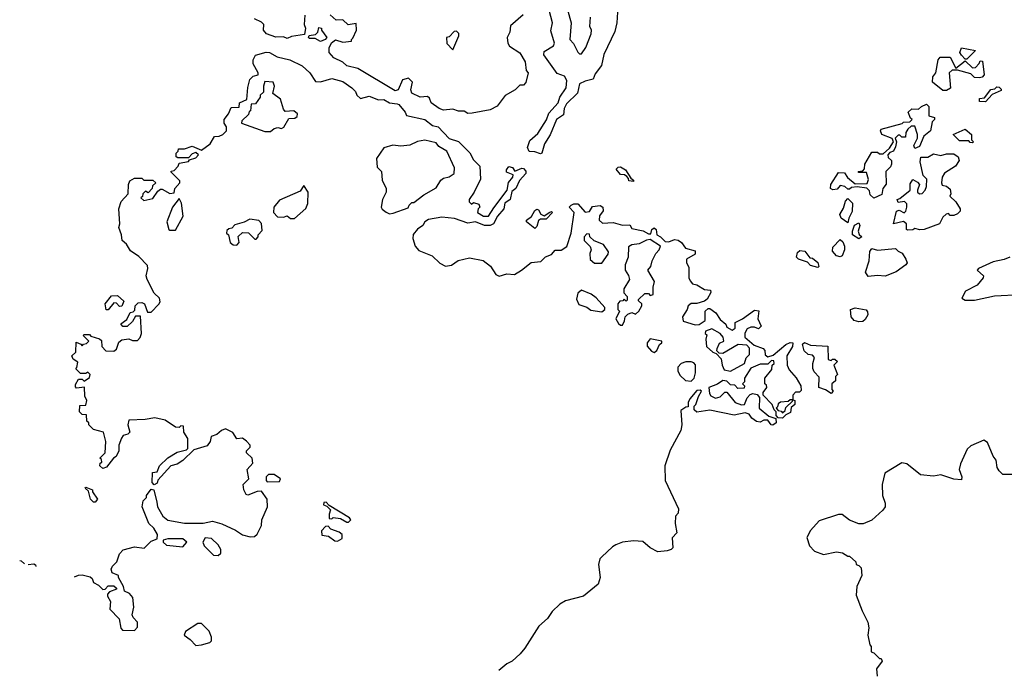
# Model space of a CAD drawing. Extents: x 2293878 to 2522763, y 823964 to 1006972.
# Tile 334 of 407: x 2461219 to 2466505, y 829752 to 833241. Entities that reach past the tile are written whole.
import ezdxf

# ---------------------------------------------------------------- set-up
doc = ezdxf.new("R2010")
doc.units = 0

msp = doc.modelspace()

# ---------------------------------------------------------------- linework, layer by layer
at = {"layer": '0CON20XD'}
for points in [[(2464160, 833295), (2464180, 833225), (2464172.5, 833135), (2464192.7, 833112.7), (2464215, 833066.7), (2464225, 833057.5), (2464235, 833057.5)], [(2462750, 833265), (2462746.7, 833215), (2462753.3, 833195), (2462748.3, 833161.7), (2462678.3, 833151.7), (2462655, 833140), (2462635, 833148.8), (2462595, 833147.8), (2462543.8, 833165), (2462527.5, 833185), (2462530, 833215), (2462518.3, 833228.3), (2462480, 833245)], [(2463922, 833268), (2463855, 833207.5), (2463850, 833175), (2463836.7, 833145), (2463840, 833115), (2463849.3, 833099.3), (2463903.9, 833063.9), (2463932.5, 833015), (2463938.3, 832968.3), (2463950, 832955), (2463937, 832903), (2463925, 832890), (2463905, 832890), (2463880, 832865), (2463825, 832833.3), (2463783.6, 832776.4), (2463745, 832757.5), (2463648.3, 832738.3), (2463625, 832737.5), (2463605, 832750), (2463575, 832750), (2463545, 832760), (2463495.4, 832754.6), (2463471.4, 832765), (2463429.2, 832795), (2463419.2, 832819.2), (2463408, 832828), (2463370, 832825), (2463325, 832846.7), (2463319.4, 832865), (2463328, 832905), (2463307.1, 832927.1), (2463275, 832918.8), (2463250.6, 832865), (2463235, 832858.5), (2463035, 832979.5), (2462975, 832993.1), (2462953.5, 833013.5), (2462905, 833036.2), (2462881.2, 833065), (2462880.7, 833089.3), (2462893, 833117), (2462915, 833132.5), (2462955, 833120), (2463000, 833125), (2463000, 833135), (2463008.3, 833141.7), (2463026.7, 833185), (2463025, 833220), (2462983, 833213), (2462955, 833240), (2462918.3, 833238.3), (2462887, 833267)], [(2464015, 832520), (2463985, 832530.9), (2463953.7, 832533.7), (2463945.5, 832555), (2463957.3, 832592.7), (2464000.4, 832629.6), (2464047, 832703), (2464060.6, 832739.4), (2464110.8, 832795), (2464120, 832825), (2464152.5, 832875), (2464156.2, 832915), (2464145, 832937.5), (2464105, 832952.5), (2464033, 833053), (2464035, 833070), (2464085, 833100), (2464090, 833115), (2464071.7, 833181.7), (2464080, 833225), (2464062.3, 833292.3)], [(2464428.3, 833281.7), (2464426, 833225), (2464415, 833177.5), (2464355.7, 833055), (2464343.3, 832995), (2464309.3, 832950.7), (2464298.3, 832921.7), (2464255, 832911.2), (2464224.2, 832895.8), (2464213.6, 832846.4), (2464155, 832788.8), (2464142.5, 832765), (2464139.4, 832730.6), (2464101.9, 832705), (2464067.7, 832622.3), (2464036.7, 832575), (2464023.3, 832525), (2464015, 832520)], [(2464235, 833057.5), (2464257.9, 833092.1), (2464288, 833165), (2464290, 833185), (2464280, 833205), (2464283.3, 833255)], [(2462835, 833123.3), (2462805, 833140), (2462775, 833140), (2462770, 833145), (2462773, 833157), (2462808.3, 833161.7), (2462820, 833175), (2462825, 833200), (2462840, 833195), (2462840, 833185), (2462867.5, 833145), (2462860, 833135), (2462835, 833123.3)], [(2463545, 833080), (2463577.5, 833155), (2463577, 833167), (2463565, 833180), (2463551.7, 833178.3), (2463525, 833150), (2463510, 833145), (2463513, 833113), (2463545, 833080)], [(2466305, 833030), (2466295, 833030), (2466275, 833050), (2466267.5, 833065), (2466275, 833090), (2466350, 833075), (2466305, 833030)], [(2461513.1, 830247.9), (2461535, 830257.5), (2461555, 830258.8), (2461598.3, 830248.3), (2461608.8, 830238.8), (2461615, 830217.5), (2461643, 830203), (2461665, 830180), (2461678.3, 830181.7), (2461695, 830200), (2461725, 830200), (2461738.3, 830188.3), (2461738.3, 830181.7), (2461701.7, 830168.3), (2461690, 830155), (2461690, 830145), (2461707.5, 830115), (2461702.5, 830075), (2461753.6, 830023.6), (2461763, 829973), (2461771.7, 829961.7), (2461835, 829960), (2461851.7, 829978.3), (2461852.5, 830005), (2461829.3, 830029.3), (2461823.9, 830043.9), (2461832.5, 830085), (2461827, 830137), (2461809.3, 830159.3), (2461781.7, 830171.7), (2461777, 830197), (2461750, 830245), (2461750, 830255), (2461715, 830270), (2461710.7, 830289.3), (2461717.5, 830305), (2461740.7, 830329.3), (2461755, 830372.5), (2461775, 830393.3), (2461835, 830410), (2461887, 830403), (2461925, 830440), (2461958.3, 830451.7), (2461960, 830475), (2461939.3, 830509.3), (2461912.5, 830535), (2461877.5, 830625), (2461883, 830657), (2461900, 830675), (2461900, 830685), (2461925, 830720), (2461940, 830715), (2461955, 830650), (2461960, 830625), (2461987.5, 830575), (2462015, 830552.5), (2462105, 830536.7), (2462205, 830537.5), (2462255, 830547.5), (2462305, 830532.5), (2462378.3, 830498.3), (2462415, 830473.3), (2462456.4, 830463.6), (2462480, 830465), (2462495, 830477.5), (2462518, 830525), (2462520, 830555), (2462550, 830625), (2462547.5, 830665), (2462518.3, 830708.3), (2462495, 830706.7), (2462445, 830687.5), (2462435, 830690), (2462422.5, 830715), (2462420, 830745), (2462450, 830775), (2462440, 830825), (2462471.7, 830858.3), (2462467.5, 830885), (2462437.5, 830915), (2462437.5, 830925), (2462457.5, 830945), (2462456.7, 830955), (2462437.7, 830977.7), (2462415, 830992.5), (2462385, 830990), (2462363, 831023), (2462325, 831043.3), (2462302.5, 831035), (2462277, 831013), (2462247, 831003), (2462242.5, 830975), (2462225, 830952.5), (2462155, 830930), (2462096.1, 830873.9), (2462065, 830853.3), (2462030, 830845), (2461961.7, 830768.3), (2461958.3, 830751.7), (2461941.7, 830741.7), (2461930, 830755), (2461931.7, 830808.3), (2461958.3, 830811.7), (2461970, 830845), (2462015, 830887.5), (2462065, 830917.5), (2462115, 830930), (2462121.7, 830938.3), (2462121.7, 830991.7), (2462100, 831025), (2462098.3, 831058.3), (2462085, 831060), (2462075, 831050), (2462055, 831052.5), (2461999.6, 831089.6), (2461945, 831103.3), (2461893, 831093), (2461805, 831090), (2461800, 831065), (2461810, 831025), (2461800, 831015), (2461775, 831007.5), (2461766.4, 830993.6), (2461752.5, 830955), (2461752.5, 830925), (2461737.5, 830895), (2461723.6, 830886.4), (2461685, 830837.5), (2461665, 830830), (2461650, 830845), (2461651.7, 830858.3), (2461660, 830865), (2461658.3, 830878.3), (2461650, 830885), (2461677.5, 830915), (2461682.5, 830975), (2461670, 831025), (2461615, 831040), (2461590, 831065), (2461590, 831075), (2461580, 831085), (2461578.3, 831118.3), (2461555, 831120), (2461540, 831135), (2461541.7, 831168.3), (2461575, 831170), (2461580, 831195), (2461568.3, 831218.3), (2461567.5, 831267.5), (2461525, 831262.5), (2461518.3, 831268.3), (2461518.3, 831281.7), (2461535, 831310), (2461555, 831310), (2461565, 831300), (2461595, 831320), (2461597.5, 831335), (2461585, 831347.5), (2461575, 831340), (2461545, 831340), (2461520, 831365), (2461527, 831373), (2461531.7, 831401.7), (2461507, 831417), (2461500, 831435), (2461520, 831455), (2461521.7, 831508.3), (2461548.3, 831498.3), (2461555, 831490), (2461561.7, 831498.3), (2461578.3, 831501.7), (2461590, 831515), (2461560, 831545), (2461565, 831550), (2461595, 831550), (2461601.7, 831541.7), (2461647.5, 831527.5), (2461658.3, 831518.3), (2461660, 831485), (2461681.7, 831461.7), (2461725, 831460), (2461738.3, 831471.7), (2461751.7, 831508.3), (2461768.3, 831521.7), (2461805, 831527.5), (2461825, 831517.5), (2461851.7, 831518.3), (2461866.1, 831533.9), (2461872.5, 831555), (2461868.3, 831648.3), (2461841.7, 831648.3), (2461825, 831620), (2461797, 831593), (2461773, 831593), (2461761.7, 831608.3), (2461795, 831630), (2461811.7, 831668.3), (2461828.3, 831671.7), (2461838.3, 831681.7), (2461840, 831705), (2461855, 831720), (2461875, 831722.5), (2461890, 831715), (2461905, 831670), (2461925, 831670), (2461966.1, 831713.9), (2461973.3, 831725), (2461970, 831745), (2461942, 831772), (2461903.3, 831845), (2461897.5, 831865), (2461907.5, 831905), (2461905, 831920), (2461859.3, 831969.3), (2461815, 832000), (2461792.5, 832035), (2461770, 832055), (2461766.4, 832086.4), (2461752.5, 832125), (2461757.5, 832145), (2461752.5, 832225), (2461763.3, 832265), (2461802.5, 832305), (2461803.3, 832355), (2461810, 832375), (2461835, 832390), (2461875, 832390), (2461885, 832380), (2461935, 832380), (2461950, 832365), (2461931.7, 832348.3), (2461930, 832335), (2461908.3, 832311.7), (2461895, 832320), (2461880, 832305), (2461878.3, 832291.7), (2461870, 832285), (2461885, 832270), (2461935, 832280), (2461960.7, 832319.3), (2461975, 832330), (2461985, 832330), (2462025, 832307.5), (2462048.3, 832311.7), (2462052.5, 832335), (2462080, 832365), (2462080, 832375), (2462031.7, 832421.7), (2462031.7, 832428.3), (2462048.3, 832431.7), (2462070, 832455), (2462075, 832470), (2462125, 832480), (2462131.7, 832488.3), (2462165, 832500), (2462180, 832515), (2462165, 832527.5), (2462145, 832520), (2462125, 832500), (2462068.3, 832498.3), (2462060, 832505), (2462060, 832525), (2462070, 832535), (2462071.7, 832548.3), (2462105, 832547.5), (2462145, 832562.5), (2462195, 832540), (2462242.5, 832575), (2462265, 832613.3), (2462290, 832615), (2462310, 832625), (2462330, 832645), (2462330, 832665), (2462317.5, 832685), (2462317.5, 832705), (2462340, 832735), (2462355, 832770), (2462398.3, 832771.7), (2462400, 832795), (2462438.3, 832811.7), (2462443.9, 832876.1), (2462455, 832920), (2462473, 832937), (2462500, 832945), (2462500, 832955), (2462473.6, 833003.6), (2462473.3, 833025), (2462485, 833050), (2462542.7, 833067.3), (2462560, 833065), (2462601.2, 833041.2), (2462670, 833025), (2462735, 832992.5), (2462777.5, 832955), (2462808.3, 832908.3), (2462835, 832907.5), (2462894.3, 832925.7), (2462955, 832908.5), (2463003.3, 832875), (2463022.5, 832855), (2463030, 832835), (2463048.3, 832818.3), (2463095, 832830.6), (2463145, 832811.4), (2463175, 832812.9), (2463205, 832794.3), (2463245, 832789.7), (2463255.4, 832785), (2463288, 832745), (2463296.4, 832726.4), (2463394.5, 832705.5), (2463435, 832672), (2463466, 832665), (2463525, 832603.8), (2463575, 832587.5), (2463635.9, 832525.9), (2463655, 832487.5), (2463690, 832455), (2463692.5, 832385), (2463660, 832315), (2463632.5, 832275), (2463632.5, 832262.5), (2463645, 832250), (2463655, 832260), (2463685, 832250), (2463690, 832235), (2463680, 832225), (2463677.5, 832205), (2463710, 832185), (2463736.7, 832185), (2463765, 832230)], [(2466195, 832860), (2466175, 832860), (2466120, 832905), (2466122.5, 832935), (2466137.5, 832955), (2466150, 833025), (2466160.7, 833039.3), (2466215, 833040), (2466245, 832980), (2466295, 833020), (2466335, 832982.5), (2466350, 832985), (2466370, 833005), (2466375, 833020), (2466388.3, 833018.3), (2466397.5, 832945), (2466387, 832933), (2466371.7, 832928.3), (2466345, 832930), (2466325, 832950), (2466255, 832970), (2466225, 832970), (2466210, 832955), (2466217, 832873), (2466195, 832860)], [(2462565, 832640), (2462585, 832657.5), (2462605, 832662.5), (2462625, 832657.5), (2462637, 832663), (2462665, 832710), (2462697, 832713), (2462708.3, 832721.7), (2462710, 832735), (2462691.7, 832751.7), (2462645, 832747.5), (2462635, 832760), (2462620, 832815), (2462577.5, 832845), (2462587.5, 832885), (2462580, 832905), (2462535, 832910), (2462527.5, 832885), (2462528.3, 832851.7), (2462510, 832835), (2462510, 832825), (2462485, 832790), (2462461.7, 832788.3), (2462458.3, 832751.7), (2462451.7, 832748.3), (2462448.3, 832731.7), (2462411.7, 832698.3), (2462410, 832685), (2462535, 832640), (2462565, 832640)], [(2466405, 832800), (2466371.7, 832801.7), (2466371.7, 832818.3), (2466398.3, 832821.7), (2466433, 832867), (2466455, 832870), (2466465, 832880), (2466478.3, 832878.3), (2466488.3, 832868.3), (2466488.3, 832861.7), (2466440, 832840), (2466405, 832800)], [(2465805, 832282.5), (2465785, 832300), (2465781.7, 832321.7), (2465767, 832337), (2465715, 832342.5), (2465685, 832340), (2465675, 832330), (2465665, 832330), (2465650, 832345), (2465625, 832350), (2465608.3, 832331.7), (2465585, 832326.7), (2465572.5, 832335), (2465573.9, 832356.1), (2465615, 832420), (2465648.3, 832418.3), (2465663.6, 832393.6), (2465705, 832360), (2465769.3, 832360.7), (2465776.4, 832383.6), (2465765, 832420), (2465725, 832420), (2465720, 832425), (2465745, 832430), (2465755, 832440), (2465757.5, 832465), (2465795, 832530), (2465825, 832530), (2465835, 832520), (2465855, 832520), (2465888.3, 832551.7), (2465910, 832585), (2465902.5, 832602.5), (2465847.5, 832625), (2465841.2, 832645), (2465845, 832652.5), (2465957, 832683), (2465965, 832690), (2465998.3, 832691.7), (2466010, 832705), (2466001.7, 832711.7), (2465990, 832745), (2466008.3, 832761.7), (2466045, 832760), (2466060, 832775), (2466088.3, 832788.3), (2466100, 832775), (2466100, 832725), (2466130, 832715), (2466130, 832705), (2466118.3, 832691.7), (2466110, 832645), (2466072.5, 832615), (2466049.3, 832560.7), (2466025, 832550), (2466020, 832565), (2466040, 832605), (2466040, 832625), (2466025, 832670), (2466005, 832670), (2465987, 832653), (2465977.5, 832635), (2465975, 832610), (2465955, 832610), (2465945, 832620), (2465935, 832620), (2465920, 832605), (2465927.5, 832585), (2465921.7, 832558.3), (2465910, 832535), (2465891.7, 832528.3), (2465880, 832515), (2465881.7, 832501.7), (2465900, 832485), (2465900, 832465), (2465895, 832450), (2465870, 832425), (2465871.7, 832358.3), (2465852.5, 832335), (2465848.3, 832301.7), (2465805, 832282.5)], [(2466335, 832580), (2466321.7, 832581.7), (2466315, 832590), (2466265, 832590), (2466230, 832625), (2466295, 832652.5), (2466330, 832625), (2466330, 832595), (2466340, 832585), (2466335, 832580)], [(2463205, 832197.5), (2463225, 832202.5), (2463305, 832230), (2463310, 832245), (2463325, 832260), (2463335, 832260), (2463389.3, 832300.7), (2463455, 832337.5), (2463480.7, 832379.3), (2463495, 832390), (2463525, 832397.5), (2463552.5, 832415), (2463553.3, 832445), (2463512.5, 832535), (2463470, 832560), (2463455, 832580), (2463395, 832593.3), (2463355, 832586.7), (2463313.6, 832566.4), (2463265, 832562.5), (2463223, 832567), (2463175, 832552.5), (2463134.3, 832495.7), (2463138.3, 832448.3), (2463162.5, 832425), (2463165, 832380), (2463187.5, 832335), (2463187.5, 832315), (2463166.7, 832275), (2463160, 832235), (2463165, 832222.5), (2463186.4, 832206.4), (2463205, 832197.5)], [(2465985, 832110), (2465980, 832115), (2465980, 832145), (2465965, 832157.5), (2465910, 832145), (2465927, 832213), (2465941.7, 832218.3), (2465967, 832203), (2465977, 832213), (2465982.5, 832235), (2465981.7, 832251.7), (2465970, 832265), (2465935, 832260), (2465930, 832275), (2465945, 832280), (2466000, 832325), (2466000.7, 832359.3), (2466015, 832382.5), (2466039.3, 832369.3), (2466050, 832355), (2466040, 832325), (2466040, 832315), (2466050, 832305), (2466065, 832307.5), (2466080, 832325), (2466087.5, 832345), (2466090, 832385), (2466070, 832405), (2466053, 832477), (2466057.5, 832502.5), (2466095, 832503.3), (2466125, 832520), (2466165, 832512.5), (2466195, 832520), (2466235, 832520), (2466257.5, 832505), (2466262.5, 832485), (2466242.5, 832455), (2466185, 832417.5), (2466172.5, 832395), (2466167.5, 832365), (2466171.7, 832351.7), (2466195, 832347.5), (2466215, 832330), (2466217.5, 832305), (2466212.5, 832292.5), (2466245, 832262.5), (2466268, 832225), (2466267.7, 832212.3), (2466255, 832197.5), (2466235, 832190), (2466215, 832190), (2466205, 832200), (2466193, 832197), (2466175, 832180), (2466157.5, 832145), (2466075, 832114.4), (2466052.5, 832112.5), (2466025, 832120), (2466015, 832112.5), (2465985, 832110)], [(2463765, 832230), (2463836.7, 832325), (2463844, 832366), (2463866.7, 832395), (2463868.3, 832408.3), (2463833, 832423), (2463832.5, 832435), (2463845, 832452.5), (2463865, 832446.7), (2463878.3, 832428.3), (2463915, 832444.3), (2463925, 832441.4), (2463937, 832427), (2463936.9, 832415), (2463902.8, 832377.2), (2463882.9, 832335), (2463861.1, 832318.9), (2463852.9, 832275), (2463824.5, 832255.5), (2463818.6, 832225), (2463783.8, 832186.2), (2463762.5, 832145), (2463745, 832135.5), (2463715.5, 832135.5), (2463665.9, 832155.9), (2463625, 832148.6), (2463553, 832173), (2463485, 832180), (2463415, 832167.1), (2463394.5, 832155.5), (2463383.3, 832135), (2463355, 832116.7), (2463332.3, 832087.7), (2463330, 832065), (2463342.5, 832025), (2463361.7, 832001.7), (2463433.6, 831973.6), (2463475, 831932.5), (2463505, 831917.5), (2463537, 831923), (2463573, 831947), (2463635, 831962.5), (2463707, 831947), (2463746.4, 831916.4), (2463775, 831872.5), (2463793.6, 831863.6), (2463835, 831876.7), (2463875, 831872.5), (2463913.9, 831896.1), (2463965, 831937.5), (2464017, 831943), (2464043, 831967), (2464075, 831980), (2464095, 832002.5), (2464127, 832003), (2464156.4, 832023.6), (2464180, 832095), (2464196.7, 832205), (2464170, 832235), (2464180, 832245), (2464195, 832252.5), (2464215, 832252.5), (2464255, 832207.5), (2464278.3, 832211.7), (2464295, 832237.5), (2464335, 832242.5), (2464350, 832235), (2464352.5, 832215), (2464333, 832187), (2464330, 832165), (2464348.3, 832148.3), (2464405, 832152.5), (2464455, 832137.5), (2464495, 832140), (2464505, 832120), (2464566.4, 832106.4), (2464595, 832090), (2464608.3, 832091.7), (2464612.5, 832115), (2464625, 832122.5), (2464636.7, 832115), (2464640, 832085), (2464660, 832075), (2464685, 832050), (2464705, 832047.5), (2464735, 832060), (2464755, 832056), (2464772.5, 832045), (2464793, 832013), (2464845, 832000), (2464845, 831982.5), (2464800, 831955), (2464800, 831935), (2464811.7, 831911.7), (2464812.5, 831855), (2464818.3, 831838.3), (2464831.7, 831821.7), (2464855, 831817.5), (2464895, 831792.5), (2464928.3, 831788.3), (2464930, 831775), (2464909.3, 831740.7), (2464895, 831730), (2464855, 831717.5), (2464825, 831716.7), (2464807.5, 831705), (2464802.5, 831685), (2464777.5, 831645), (2464781.7, 831621.7), (2464845, 831602.5), (2464867, 831603), (2464900, 831625), (2464900, 831675), (2464915, 831690), (2464925, 831690), (2464956.4, 831666.4), (2464980, 831630), (2465010, 831605), (2465015, 831590), (2465043.6, 831573.6), (2465060, 831585), (2465060, 831615), (2465100, 831635), (2465165, 831680), (2465187, 831677), (2465182.5, 831635), (2465200, 831595), (2465185, 831580), (2465165, 831590), (2465145, 831590), (2465125, 831580), (2465113, 831557), (2465112.5, 831535), (2465163, 831493), (2465210, 831475), (2465220, 831465), (2465221.7, 831441.7), (2465235, 831430), (2465265, 831440), (2465333, 831497), (2465355, 831507.5), (2465370, 831505), (2465367.5, 831485), (2465337.5, 831435), (2465338.8, 831385), (2465349.6, 831359.6), (2465387.3, 831317.3), (2465412.5, 831275), (2465415, 831250), (2465405, 831240), (2465385, 831240), (2465370, 831225), (2465370, 831200), (2465380, 831195), (2465380, 831175), (2465361.7, 831158.3), (2465358.3, 831131.7), (2465331.7, 831118.3), (2465315, 831100), (2465291.7, 831101.7), (2465280, 831115), (2465280, 831135), (2465270, 831145), (2465260, 831175), (2465210, 831225), (2465211.7, 831238.3), (2465230, 831265), (2465228.3, 831278.3), (2465220, 831285), (2465220, 831315), (2465257, 831363), (2465260, 831385), (2465270, 831395), (2465268.3, 831408.3), (2465255, 831410), (2465235, 831390), (2465195, 831390), (2465145, 831370), (2465110, 831315), (2465110, 831295), (2465100, 831285), (2465110, 831275), (2465108.3, 831261.7), (2465075, 831260), (2465058.3, 831278.3), (2465035, 831280), (2465015, 831300), (2464995, 831302.5), (2464965, 831282.5), (2464920, 831265), (2464923, 831233), (2464930.7, 831220.7), (2464955, 831207.5), (2464980, 831215), (2465005, 831240), (2465015, 831240), (2465060, 831185), (2465095, 831172.5), (2465110, 831175), (2465125, 831210), (2465141.7, 831228.3), (2465155, 831232.5), (2465178.3, 831228.3), (2465191.7, 831211.7), (2465190, 831155), (2465241.7, 831111.7), (2465278.3, 831098.3), (2465280, 831075), (2465263.6, 831063.6), (2465253.3, 831065), (2465235, 831090), (2465215, 831090), (2465195, 831080), (2465175, 831083.3), (2465150.4, 831100.4), (2465135, 831122.5), (2465115, 831130), (2465055, 831116.2), (2464925, 831143.8), (2464855, 831132.5), (2464840, 831145), (2464840, 831165), (2464850, 831175), (2464863, 831217), (2464880, 831245), (2464871.7, 831251.7), (2464855, 831250), (2464817.5, 831205), (2464807.5, 831185), (2464808.3, 831161.7), (2464795, 831160), (2464768.3, 831141.7), (2464774, 831065), (2464769.2, 831035), (2464710.9, 830929.1), (2464682.5, 830845), (2464684.2, 830765), (2464756.4, 830613.6), (2464755, 830590), (2464740, 830575), (2464737.5, 830535), (2464746.7, 830485), (2464723, 830457), (2464726, 830405), (2464716.7, 830395), (2464695, 830387.5), (2464645, 830382.5), (2464605, 830404), (2464565, 830438.8), (2464515, 830442), (2464455, 830433.8), (2464420.4, 830419.6), (2464401.2, 830408.8), (2464344.4, 830355.6), (2464334, 830345), (2464327.5, 830315), (2464335.8, 830245), (2464325, 830208.8), (2464246.2, 830145), (2464149.7, 830120.3), (2464119.2, 830100.8), (2464078.3, 830061.7), (2464052.5, 830025), (2464005.9, 829984.1), (2463930.8, 829865), (2463905.7, 829835), (2463863.3, 829795), (2463835, 829780.8), (2463792, 829745)], [(2464515, 832372.5), (2464490, 832375), (2464488.3, 832388.3), (2464478.3, 832398.3), (2464467, 832407), (2464445, 832410), (2464421.7, 832438.3), (2464431.7, 832448.3), (2464445, 832450), (2464472.5, 832435), (2464500, 832390), (2464515, 832380), (2464515, 832372.5)], [(2462695, 832172.5), (2462755, 832227.5), (2462766.1, 832253.9), (2462768.8, 832315), (2462745, 832350), (2462725, 832320), (2462615, 832272.5), (2462583.3, 832235), (2462582.5, 832205), (2462603, 832183), (2462635, 832180), (2462655, 832187.5), (2462673, 832173), (2462695, 832172.5)], [(2462055, 832110), (2462097.5, 832185), (2462087.5, 832255), (2462075, 832280), (2462040, 832235), (2462010, 832155), (2462020, 832115), (2462025, 832110), (2462055, 832110)], [(2465665, 832150), (2465630, 832175), (2465622.5, 832195), (2465641.7, 832228.3), (2465653, 832267), (2465665, 832280), (2465690, 832255), (2465689.3, 832210.7), (2465670, 832175), (2465665, 832150)], [(2463985, 832120), (2463940, 832155), (2463940, 832165), (2463966.4, 832183.6), (2463985, 832216.7), (2463995, 832222.5), (2464005, 832220), (2464017, 832197), (2464035, 832187.5), (2464065, 832207.5), (2464075, 832210), (2464080, 832205), (2464045, 832170), (2464015, 832170), (2464005, 832162.5), (2463995, 832130), (2463985, 832120)], [(2462385, 832030), (2462397.5, 832045), (2462393, 832077), (2462415, 832097.5), (2462447, 832097), (2462481.7, 832061.7), (2462488.3, 832061.7), (2462500, 832075), (2462500, 832085), (2462521.7, 832108.3), (2462517, 832147), (2462503, 832163), (2462455, 832170), (2462425, 832153.3), (2462375, 832140), (2462358.3, 832121.7), (2462341.7, 832118.3), (2462331.7, 832108.3), (2462330, 832095), (2462340, 832085), (2462350, 832045), (2462365, 832032.5), (2462385, 832030)], [(2465725, 832063.3), (2465690, 832085), (2465690, 832105), (2465701.7, 832138.3), (2465725, 832150), (2465730, 832135), (2465720, 832105), (2465727, 832087), (2465740, 832075), (2465725, 832063.3)], [(2464345, 831933.3), (2464378.3, 831981.7), (2464380, 831995), (2464353, 832033), (2464303, 832053), (2464280, 832075), (2464278.3, 832088.3), (2464265, 832090), (2464250, 832075), (2464250, 832055), (2464282.5, 832022.5), (2464286.7, 832005), (2464280, 831985), (2464282.3, 831952.3), (2464305, 831933.3), (2464345, 831933.3)], [(2464455, 831600), (2464467, 831623), (2464470, 831645), (2464485, 831660), (2464505, 831667.5), (2464525, 831660), (2464542.5, 831675), (2464560, 831705), (2464560, 831715), (2464541.7, 831731.7), (2464541.7, 831738.3), (2464575, 831770), (2464595, 831770), (2464605, 831760), (2464620, 831765), (2464620, 831805), (2464627.5, 831835), (2464592.5, 831895), (2464607.5, 831915), (2464614.1, 831945.9), (2464633.8, 831985), (2464653.3, 832005), (2464660, 832025), (2464605, 832060), (2464585, 832057.5), (2464545, 832037.5), (2464505, 832032.5), (2464488.3, 832021.7), (2464486.7, 831965), (2464470, 831925), (2464470, 831895), (2464487, 831867), (2464492.5, 831845), (2464463.3, 831795), (2464463.6, 831773.6), (2464480, 831755), (2464480, 831735), (2464475, 831730), (2464465, 831740), (2464458.3, 831731.7), (2464441.7, 831728.3), (2464430, 831715), (2464430, 831685), (2464440, 831675), (2464420, 831635), (2464435, 831610), (2464445, 831600), (2464455, 831600)], [(2465625, 831967.5), (2465605, 831973.3), (2465583, 831997), (2465585, 832020), (2465625, 832060), (2465638.3, 832048.3), (2465647.5, 832025), (2465647.5, 832005), (2465635, 831972.5), (2465625, 831967.5)], [(2465505, 831910), (2465465, 831920), (2465448.3, 831938.3), (2465400, 831955), (2465390, 831965), (2465395, 831990), (2465408.3, 832001.7), (2465435, 831997.5), (2465461.7, 831961.7), (2465475, 831960), (2465505, 831937.5), (2465510, 831915), (2465505, 831910)], [(2465775, 831862.5), (2465760, 831885), (2465780, 831945), (2465783.9, 831996.1), (2465795, 832012.5), (2465825, 832003.3), (2465921.7, 832011.7), (2465935, 831997.5), (2465957.7, 831987.7), (2465977.5, 831955), (2465983.8, 831935), (2465975.9, 831924.1), (2465925, 831887.5), (2465865, 831863.8), (2465825, 831867.5), (2465775, 831862.5)], [(2466535.2, 831964.8), (2466505, 831952.3), (2466445, 831940), (2466366.2, 831905), (2466360, 831895), (2466393.8, 831865), (2466391.2, 831855), (2466359.2, 831815), (2466297.8, 831782.2), (2466277.5, 831745), (2466295, 831734), (2466345, 831734.3), (2466452.7, 831757.3), (2466595, 831765.6)], [(2464345, 831672.5), (2464360, 831685), (2464360, 831695), (2464315, 831747.5), (2464287, 831767), (2464235, 831787.5), (2464215, 831772.5), (2464209.3, 831739.3), (2464220.7, 831710.7), (2464265, 831697.5), (2464285, 831680), (2464345, 831672.5)], [(2461695, 831682.5), (2461683.3, 831683.3), (2461677.5, 831715), (2461711.7, 831758.3), (2461745, 831760), (2461778.3, 831728.3), (2461768.3, 831701.7), (2461755, 831700), (2461738.3, 831718.3), (2461725, 831720), (2461695, 831682.5)], [(2465725, 831617.5), (2465700, 831625), (2465682.5, 831645), (2465680, 831685), (2465705, 831692.5), (2465763, 831683), (2465771.7, 831671.7), (2465772.5, 831655), (2465759.3, 831630.7), (2465745, 831620), (2465725, 831617.5)], [(2465035, 831352.5), (2465110, 831395), (2465120, 831425), (2465137.5, 831442.5), (2465137, 831477), (2465122.5, 831492.5), (2465077, 831497), (2464995, 831447.5), (2464975, 831450), (2464962.5, 831462.5), (2464963.3, 831475), (2464977, 831503), (2465000, 831515), (2464996.1, 831536.1), (2464980, 831555), (2464935, 831580), (2464901.7, 831568.3), (2464900, 831555), (2464907.5, 831547.5), (2464902.5, 831525), (2464906.4, 831486.4), (2464940, 831455), (2464958.3, 831448.3), (2464985, 831420), (2464990, 831385), (2465000.7, 831360.7), (2465035, 831352.5)], [(2464625, 831453.3), (2464640, 831465), (2464653.8, 831496.2), (2464667.5, 831505), (2464667.5, 831515), (2464605, 831527.5), (2464587.5, 831505), (2464588.3, 831488.3), (2464610.7, 831460.7), (2464625, 831453.3)], [(2465575, 831233.3), (2465545, 831252.5), (2465510, 831265), (2465511.7, 831321.7), (2465485, 831350), (2465478.3, 831368.3), (2465477.5, 831395), (2465487, 831427), (2465475, 831440), (2465453, 831443), (2465431.7, 831461.7), (2465422.5, 831497.5), (2465433, 831507), (2465465, 831492.5), (2465558.3, 831488.3), (2465560, 831415), (2465575, 831410), (2465582.5, 831417.5), (2465595, 831417.5), (2465610, 831405), (2465590, 831385), (2465610, 831335), (2465600, 831325), (2465598.3, 831301.7), (2465580, 831285), (2465580, 831255), (2465587.5, 831245), (2465575, 831233.3)], [(2464825, 831300), (2464840, 831315), (2464847.5, 831345), (2464847, 831387), (2464838.3, 831398.3), (2464825, 831402.5), (2464795, 831402.5), (2464770, 831395), (2464752.5, 831375), (2464753, 831353), (2464765, 831330), (2464793, 831303), (2464825, 831300)], [(2465315, 831130), (2465328.3, 831141.7), (2465331.7, 831158.3), (2465368.3, 831191.7), (2465370, 831200), (2465355, 831200), (2465345, 831190), (2465303, 831187), (2465291.7, 831178.3), (2465288.3, 831161.7), (2465280, 831155), (2465291.7, 831141.7), (2465308.3, 831138.3), (2465315, 831130)], [(2466565, 830797.5), (2466498.3, 830798.3), (2466477, 830817), (2466467.5, 830835), (2466462.5, 830875), (2466446.4, 830896.4), (2466415, 830970), (2466395, 830982.5), (2466325, 830952.5), (2466306.4, 830933.6), (2466270, 830855), (2466262.5, 830825), (2466277.5, 830785), (2466275, 830770), (2466235, 830772.5), (2466165, 830796.7), (2466125, 830790), (2466055, 830796.2), (2465982.5, 830855), (2465955, 830860), (2465864.3, 830805.7), (2465849.2, 830745), (2465852, 830685), (2465866, 830645), (2465865.9, 830624.1), (2465853.9, 830606.1), (2465795, 830552.5), (2465747, 830533), (2465725, 830532.5), (2465675, 830552.5), (2465635, 830582.5), (2465615, 830583.3), (2465511.5, 830548.5), (2465465, 830497.5), (2465445, 830460), (2465460, 830415), (2465486.4, 830386.4), (2465535, 830367.5), (2465605, 830382.5), (2465637, 830377), (2465665, 830360), (2465675, 830360), (2465708.3, 830328.3), (2465710, 830315), (2465725, 830310), (2465737, 830297), (2465740, 830255), (2465713, 830197), (2465710.7, 830150.7), (2465742.5, 830065), (2465772.5, 830005), (2465777.5, 829975), (2465773.3, 829935), (2465783, 829883), (2465790, 829875), (2465790, 829845), (2465805, 829840), (2465835, 829810), (2465845, 829810), (2465850, 829795), (2465820, 829755), (2465822.5, 829715)], [(2462548.3, 830758.3), (2462615, 830760), (2462620, 830775), (2462585, 830797.5), (2462555, 830797.5), (2462542.5, 830785), (2462542.5, 830765), (2462548.3, 830758.3)], [(2461625, 830650), (2461615, 830650), (2461600, 830665), (2461588.3, 830708.3), (2461570, 830725), (2461575, 830730), (2461610, 830715), (2461610, 830705), (2461637.5, 830665), (2461625, 830650)], [(2462985, 830542.5), (2462997.5, 830555), (2462990, 830565), (2462881.7, 830631.7), (2462865, 830650), (2462851.7, 830648.3), (2462850, 830635), (2462868.3, 830628.3), (2462887.5, 830607.5), (2462880, 830585), (2462881.7, 830561.7), (2462895, 830560), (2462902.5, 830567.5), (2462941.7, 830561.7), (2462975, 830542.5), (2462985, 830542.5)], [(2462925, 830440), (2462950, 830455), (2462950, 830475), (2462935, 830487.5), (2462890, 830505), (2462875, 830520), (2462861.7, 830518.3), (2462840, 830495), (2462841.7, 830471.7), (2462877, 830467), (2462911.7, 830441.7), (2462925, 830440)], [(2462095, 830410), (2462117.5, 830435), (2462095, 830452.5), (2462015, 830452.5), (2461990, 830445), (2461990, 830435), (2462008.3, 830418.3), (2462095, 830410)], [(2462285, 830362.5), (2462300, 830375), (2462300, 830395), (2462285, 830420), (2462250, 830455), (2462215, 830457.5), (2462202.5, 830435), (2462210, 830415), (2462260, 830365), (2462285, 830362.5)], [(2461219.4, 830335.8), (2461227.5, 830335), (2461245.7, 830318.6)], [(2461264.3, 830314.2), (2461295, 830318.8), (2461305, 830312.5), (2461306.6, 830304.2)], [(2462165, 829880), (2462195, 829882.5), (2462240, 829895), (2462250, 829905), (2462250, 829925), (2462236.4, 829956.4), (2462195, 829997.5), (2462175, 829997.5), (2462110, 829955), (2462102.5, 829935), (2462135, 829912.5), (2462165, 829880)]]:
    msp.add_lwpolyline(points, dxfattribs=at)

doc.saveas('drawing.dxf')
